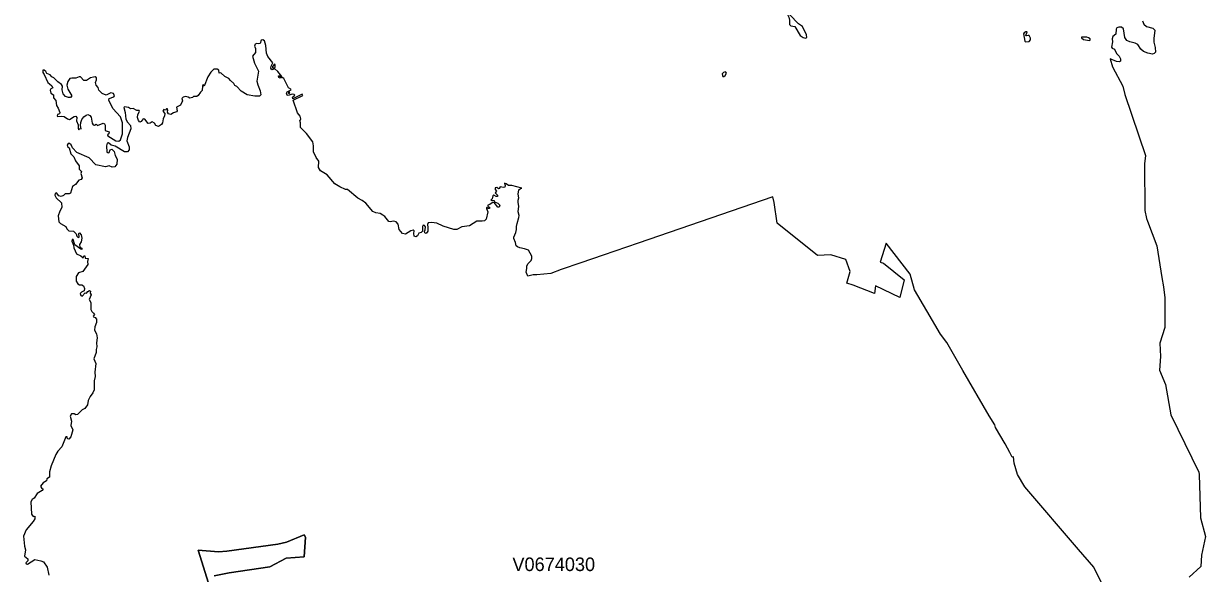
# Model space of a CAD drawing. Extents: x 369010 to 735936, y 6377141 to 6616555.
# Drawn here: x 466766 to 475480, y 6530165 to 6534220 of the extents above; entities that cross this region are included whole.
import ezdxf
from ezdxf.enums import TextEntityAlignment as Align

# ---------------------------------------------------------------- set-up
doc = ezdxf.new("R2010")
doc.units = 0
doc.header["$LTSCALE"] = 40
doc.layers.add('3', color=7, linetype='Continuous', lineweight=13)
doc.layers.add('4', color=7, linetype='Continuous')

msp = doc.modelspace()

# ---------------------------------------------------------------- linework, layer by layer
at = {"layer": '3'}
for points in [[(472416.94, 6534283.23), (472395.42, 6534308.22), (472394.76, 6534296.63), (472408.5, 6534266.18), (472413.46, 6534245.16), (472413.46, 6534214.05), (472424.39, 6534203.12), (472451.86, 6534198.82), (472493.24, 6534132.12), (472514.92, 6534116.23), (472530.81, 6534111.1), (472540.24, 6534118.38), (472538.09, 6534135.76), (472509.79, 6534197.33), (472479.33, 6534218.35)], [(474162.67, 6534159.93), (474156.22, 6534160.09), (474143.81, 6534151.98), (474139.34, 6534143.21), (474148.11, 6534091.41), (474154.56, 6534086.11), (474181.87, 6534088.1), (474191.14, 6534099.19), (474190.31, 6534112.43), (474180.88, 6534130.96), (474172.44, 6534132.95), (474161.85, 6534128.31), (474157.05, 6534129.47), (474157.87, 6534138.58), (474166.98, 6534155.95)], [(474624.6, 6534094.88), (474630.39, 6534098.52), (474630.22, 6534107.46), (474619.13, 6534115.57), (474605.4, 6534120.7), (474567.5, 6534119.05), (474567.33, 6534115.74), (474581.23, 6534103.32)], [(468614.82, 6533921.43), (468601.74, 6533903.56), (468600.25, 6533893.8), (468613.66, 6533893.46), (468620.44, 6533897.27), (468621.1, 6533917.79)], [(471945.09, 6533861.52), (471938.14, 6533863.67), (471925.72, 6533859.54), (471917.28, 6533849.94), (471918.44, 6533836.7), (471922.74, 6533830.57), (471928.54, 6533829.41), (471939.29, 6533838.19), (471948.23, 6533853.08)], [(468726.7, 6533714.39), (468716.27, 6533709.76), (468720.57, 6533703.47), (468730.17, 6533708.27)]]:
    msp.add_lwpolyline(points, close=True, dxfattribs=at)
for points in [[(475017.34, 6534240.53), (475027.1, 6534215.87), (475045.14, 6534198.16), (475091.81, 6534185.74), (475106.38, 6534170.35), (475098.93, 6534109.12), (475101.08, 6534082.64), (475110.85, 6534043.41), (475111.67, 6534008.49), (475101.58, 6533998.39), (475090.99, 6533994.75), (475056.23, 6534002.37), (475022.63, 6534013.79), (475003.6, 6534030.5), (474980.76, 6534066.25), (474962.06, 6534075.02), (474923.66, 6534084.79), (474900.33, 6534096.21), (474886.59, 6534117.39), (474875.5, 6534180.95), (474860.94, 6534193.36), (474842.9, 6534192.36), (474828, 6534188.06), (474823.04, 6534177.47), (474818.73, 6534141.72), (474797.05, 6534125.34), (474793.58, 6534108.62), (474795.73, 6534085.61), (474788.61, 6534046.06), (474793.08, 6534039.44), (474810.79, 6534030.5), (474824.03, 6534000.05), (474843.72, 6533980.35), (474855.31, 6533960.49), (474854.32, 6533942.29)], [(468588.5, 6533890.98), (468591.81, 6533906.71), (468604.88, 6533931.53), (468567.65, 6533978.04), (468555.9, 6534002.2), (468553.25, 6534058.47), (468542.16, 6534092.57), (468528.92, 6534101.01), (468517.83, 6534097.7), (468510.05, 6534074.2), (468501.44, 6534070.22), (468486.38, 6534072.87), (468473.97, 6534067.08), (468469.34, 6534052.68), (468474.63, 6534034.97), (468475.3, 6534006.83), (468452.95, 6533980.69), (468468.01, 6533927.06), (468497.47, 6533869.47), (468485.72, 6533794.82), (468493, 6533768.67), (468511.21, 6533723.66), (468515.84, 6533695.52), (468505.42, 6533683.61), (468470.66, 6533683.61), (468414.39, 6533695.52), (468370.03, 6533720.35), (468337.26, 6533755.6), (468323.53, 6533762.88), (468316.91, 6533777.94), (468290.76, 6533800.12), (468279.67, 6533814.52), (468248.89, 6533830.24), (468221.41, 6533855.73), (468207.68, 6533853.74), (468205.19, 6533877.25), (468193.28, 6533883.87), (468169.11, 6533882.54), (468147.6, 6533860.36), (468125.25, 6533826.93), (468097.78, 6533758.91), (468090, 6533770), (468084.04, 6533758.25), (468083.38, 6533726.8), (468069.64, 6533715.05), (468053.43, 6533689.56), (468042.17, 6533682.28), (468018.01, 6533682.28), (468010.23, 6533675.83), (467992.52, 6533670.53), (467979.45, 6533677.15), (467959.09, 6533681.79), (467941.54, 6533678.14)], [(474854.32, 6533942.29), (474846.04, 6533937.49), (474824.03, 6533940.14), (474777.19, 6533960.49), (474794.07, 6533901.91), (474870.87, 6533757.75), (474885.93, 6533696.18), (475039.02, 6533246.01), (475030.25, 6533186.1), (475034.05, 6532841.36), (475045.31, 6532782.93), (475052.59, 6532763.73), (475052.59, 6532761.91), (475122.1, 6532580.69), (475157.85, 6532346.83), (475170.76, 6532279.64), (475179.86, 6532197.05), (475180.19, 6531978.09), (475145.27, 6531862.57), (475150.07, 6531765.75), (475141.8, 6531664.62), (475187.14, 6531559.2), (475224.38, 6531333.95), (475432.92, 6530912.9), (475435.07, 6530894.86), (475443.84, 6530574.78), (475479.92, 6530437.24), (475451.45, 6530299.55), (475447.65, 6530216.79), (475359.43, 6530138.01)], [(467303.53, 6533804.75), (467302.53, 6533819.82), (467294.76, 6533826.44), (467280.85, 6533825.61), (467258.34, 6533818.66), (467229.22, 6533800.29), (467210.35, 6533800.29), (467185.85, 6533826.1), (467176.75, 6533827.26), (467151.76, 6533817.5), (467121.97, 6533817.5), (467107.24, 6533814.19), (467091.52, 6533793.67), (467084.23, 6533765.03), (467093.17, 6533737.06), (467121.14, 6533686.25), (467112.87, 6533674.01), (467097.81, 6533673.68), (467075.63, 6533681.79), (467058.75, 6533700.98), (467050.97, 6533731.77), (467053.12, 6533758.41), (467045.67, 6533771.16), (467018.69, 6533789.2), (466989.57, 6533819.82), (466972.85, 6533828.09), (466962.59, 6533842.49), (466937.93, 6533851.92), (466928.99, 6533866.98), (466918.73, 6533876.09), (466907.64, 6533875.26), (466907.97, 6533859.7), (466918.73, 6533843.65), (466943.72, 6533785.06), (466957.62, 6533776.45), (466973.51, 6533760.4), (466980.63, 6533746.99), (466965.73, 6533738.39), (466960.93, 6533728.13), (466967.88, 6533706.78), (466987.08, 6533694.53), (466986.26, 6533671.19), (467004.79, 6533653.15), (467008.76, 6533616.25), (467020.68, 6533595.72), (467032.1, 6533563.78), (467030.11, 6533553.19), (467017.04, 6533548.22), (467012.57, 6533540.44), (467017.04, 6533534.32), (467047.33, 6533537.63), (467065.7, 6533535.15), (467090.03, 6533517.11), (467104.76, 6533511.81), (467138.35, 6533534.65), (467150.6, 6533537.13), (467158.05, 6533528.03), (467155.57, 6533502.21), (467167.48, 6533472.59), (467167.48, 6533446.11), (467173.28, 6533437), (467179.07, 6533445.61), (467189.99, 6533444.78), (467186.35, 6533469.44), (467188.01, 6533489.47), (467194.63, 6533512.47), (467210.51, 6533532.5), (467226.57, 6533545.24), (467240.47, 6533548.55), (467255.2, 6533542.27), (467264.63, 6533529.69), (467272.08, 6533485.83), (467279.03, 6533472.59), (467287.97, 6533471.1), (467300.71, 6533477.55), (467310.15, 6533467.79), (467351.85, 6533485.83), (467361.78, 6533480.53), (467367.08, 6533471.1), (467367.08, 6533432.04), (467396.21, 6533420.62), (467395.38, 6533407.55), (467383.47, 6533400.59), (467386.28, 6533391.49), (467446.52, 6533354.25), (467467.38, 6533353.76), (467480.95, 6533362.86), (467494.52, 6533406.88), (467495.35, 6533488.97), (467480.62, 6533532), (467424.01, 6533592.91), (467394.89, 6533654.48), (467395.71, 6533666.39), (467430.63, 6533680.3), (467435.6, 6533687.25), (467429.81, 6533703.63), (467409.78, 6533709.42), (467375.69, 6533693.04), (467345.73, 6533703.14), (467319.91, 6533729.78)], [(470179.82, 6532863.37), (470178.5, 6532856.75), (470190.25, 6532831.92), (470175.85, 6532778.3), (470164.76, 6532765.89), (470147.88, 6532762.58), (470107.33, 6532762.58), (470054.2, 6532728.65), (469997.44, 6532721.37), (469959.37, 6532702.17), (469937.69, 6532701.5), (469860.56, 6532726.33), (469812.9, 6532749.17), (469773.51, 6532753.8), (469750.01, 6532749.83), (469744.05, 6532737.42), (469747.36, 6532715.9), (469746.03, 6532689.75), (469734.95, 6532672.71), (469724.52, 6532676.02), (469721.87, 6532685.78), (469727.17, 6532698.86), (469728.49, 6532719.88), (469721.87, 6532731.63), (469712.11, 6532733.61), (469706.15, 6532723.68), (469707.47, 6532689.75), (469697.05, 6532678), (469681.32, 6532673.37), (469669.57, 6532655.66), (469658.48, 6532647.88), (469646.73, 6532653.01), (469643.42, 6532672.71), (469646.07, 6532691.74), (469638.13, 6532696.21), (469620.42, 6532691.08), (469581.19, 6532668.07), (469561, 6532672.05), (469536.18, 6532702.17), (469526.91, 6532739.41), (469513.17, 6532757.11), (469492.98, 6532762.24), (469469.48, 6532757.11), (469458.22, 6532760.42), (469428.93, 6532797.66), (469414.53, 6532807.43), (469394.84, 6532819.18), (469362.73, 6532823.98), (469340.55, 6532833.08), (469289.41, 6532895.31), (469262.6, 6532916.16), (469229.33, 6532931.89), (469153.37, 6532996.6), (469138.97, 6532997.26), (469098.42, 6533014.97), (469060.52, 6533038.47), (469004.25, 6533104.67), (468954.59, 6533133.3), (468941.52, 6533159.62), (468942.18, 6533204.64), (468922.49, 6533232.11), (468903.62, 6533274.65), (468902.96, 6533317.18), (468898.99, 6533347.96), (468852.48, 6533409.53), (468808.29, 6533452.73), (468808.29, 6533487.98), (468801.83, 6533505.03), (468808.29, 6533509.66), (468810.94, 6533516.78), (468804.32, 6533537.8), (468784.79, 6533561.3), (468753.34, 6533656.13), (468826, 6533688.9), (468820.7, 6533698.67), (468751.36, 6533665.9), (468748.21, 6533673.84), (468751.36, 6533680.3), (468766.42, 6533692.21), (468760.62, 6533698), (468746.23, 6533698.67), (468716.77, 6533689.56), (468708.82, 6533691.55), (468704.35, 6533706.61), (468708.82, 6533717.04), (468738.28, 6533730.11), (468737.62, 6533736.57), (468718.09, 6533745.84), (468685.32, 6533814.52), (468673.57, 6533821.64), (468657.85, 6533816.51), (468646.76, 6533822.96), (468646.1, 6533834.71), (468652.55, 6533835.37), (468664.47, 6533824.95), (468668.93, 6533830.24), (468639.48, 6533866.16), (468617.3, 6533885.19), (468596.44, 6533878.57), (468588.5, 6533890.98)], [(467319.91, 6533729.78), (467314.62, 6533747.82), (467301.87, 6533765.53), (467296.58, 6533784.4), (467303.53, 6533804.75)], [(467941.54, 6533678.14), (467932.28, 6533666.39), (467936.91, 6533650.67), (467922.51, 6533617.9), (467893.71, 6533603.5), (467897.69, 6533576.03), (467892.39, 6533568.25), (467870.21, 6533561.63), (467851.84, 6533549.88), (467834.13, 6533553.85), (467826.35, 6533565.6), (467829, 6533581.32), (467826.35, 6533591.75), (467819.07, 6533591.09), (467811.29, 6533581.32), (467798.88, 6533585.96), (467791.6, 6533574.7), (467807.32, 6533555.84), (467806, 6533540.78), (467794.91, 6533518.43), (467791.1, 6533487.81), (467782.5, 6533476.56), (467761.64, 6533461.66), (467741.28, 6533468.78), (467730.86, 6533486.49), (467714.47, 6533494.27), (467699.41, 6533485.17), (467683.69, 6533483.84), (467660.19, 6533515.29), (467647.78, 6533517.77), (467632.71, 6533498.9), (467622.95, 6533492.95), (467612.36, 6533504.7), (467604.58, 6533528.36), (467607.23, 6533549.22), (467620.3, 6533571.56), (467616.99, 6533578.01), (467601.27, 6533578.68), (467573.13, 6533594.4), (467553.6, 6533590.43), (467539.2, 6533600.36), (467509.74, 6533606.15), (467503.79, 6533600.36), (467515.04, 6533563.62), (467519.51, 6533513.96), (467531.92, 6533492.28), (467552.94, 6533468.78), (467556.25, 6533444.62), (467532.58, 6533380.4), (467526.79, 6533354.91), (467544.5, 6533311.06), (467543.18, 6533288.88), (467531.92, 6533274.48), (467511.07, 6533274.48), (467441.56, 6533314.7), (467412.1, 6533323.14), (467392.4, 6533339.52), (467382.64, 6533337.54), (467376.02, 6533319.33), (467379.99, 6533272.82), (467390.42, 6533266.87), (467396.37, 6533268.85), (467404.82, 6533288.55), (467416.57, 6533292.52), (467433.61, 6533276.13), (467440.9, 6533246.68), (467455.79, 6533221.19), (467453.97, 6533181.96), (467439.57, 6533163.59), (467417.89, 6533161.61), (467396.37, 6533170.05), (467369.56, 6533162.93), (467298.23, 6533179.32), (467249.74, 6533229.63), (467159.54, 6533268.19), (467126.77, 6533303.61), (467115.68, 6533326.45), (467104.59, 6533335.05), (467094.83, 6533335.72), (467086.88, 6533324.46), (467090.19, 6533312.71), (467101.94, 6533302.95), (467115.02, 6533259.75), (467136.04, 6533236.25), (467148.45, 6533208.11), (467174.6, 6533170.71), (467176.59, 6533146.55), (467192.97, 6533128.84), (467189, 6533113.28), (467198.1, 6533081.83), (467189.66, 6533070.08), (467171.95, 6533066.11), (467148.45, 6533032.02), (467126.77, 6533018.94), (467110.55, 6532969.29), (467102.61, 6532963.99), (467073.15, 6532963.99), (467060.73, 6532952.24), (467043.19, 6532945.79), (467025.48, 6532950.26)], [(473928.65, 6531260.79), (473886.45, 6531326.83), (473692.48, 6531661.31), (473572.49, 6531867.53), (473527.47, 6531929.93), (473425.69, 6532102.71), (473334.16, 6532256.8), (473302.05, 6532372.48), (473126.12, 6532599.55), (473082.43, 6532461.19), (473107.59, 6532452.42), (473259.02, 6532330.45), (473226.91, 6532199.7), (473048.34, 6532285.76), (473041.22, 6532229.82), (472882.17, 6532289.57), (472835.66, 6532306.45), (472861.32, 6532391.35), (472829.87, 6532478.9), (472718.32, 6532515.31), (472620.18, 6532510.35), (472322.6, 6532749.17), (472299.93, 6532901.43), (472291.65, 6532941.65), (471297.97, 6532600.22), (471040.28, 6532511.51), (470873.61, 6532456.56), (470729.13, 6532407.24), (470653.16, 6532377.61), (470551.54, 6532366.86), (470524.07, 6532366.52), (470484.51, 6532356.43), (470471.77, 6532387.05), (470476.57, 6532412.7), (470477.73, 6532431.9), (470485.01, 6532447.79), (470508.18, 6532472.94), (470512.48, 6532488.17), (470513.31, 6532505.71), (470488.15, 6532547.75), (470459.36, 6532559.67), (470424.6, 6532565.63), (470406.56, 6532573.24), (470399.11, 6532581.68), (470391.83, 6532606.51), (470381.4, 6532634.81), (470380.74, 6532645.07), (470396.3, 6532680.15), (470399.94, 6532700.18), (470399.44, 6532723.35), (470405.9, 6532746.52), (470416.99, 6532789.72), (470418.97, 6532804.78), (470413.51, 6532831.92), (470418.64, 6532873.79), (470412.19, 6532900.61), (470411.86, 6532917.82), (470417.48, 6532935.03), (470412.69, 6532962.84), (470417.48, 6532994.12), (470429.73, 6533004.05), (470439.5, 6533007.19), (470367.01, 6533026.89), (470342.01, 6533026.89), (470325.13, 6533039.3), (470311.4, 6533043.93), (470317.85, 6533025.56), (470313.38, 6533013.15), (470304.11, 6533009.84), (470279.29, 6533016.46), (470272.17, 6533002.72), (470266.88, 6533001.4), (470255.13, 6533009.84), (470243.37, 6533008.51), (470243.37, 6532996.76), (470251.82, 6532985.01), (470244.04, 6532972.6), (470263.57, 6532951.58), (470258.93, 6532944.46), (470249.83, 6532944.46), (470233.44, 6532953.57), (470226.99, 6532948.44), (470221.69, 6532928.08), (470210.6, 6532917.65), (470217.72, 6532914.34), (470234.77, 6532915.67), (470239.4, 6532906.56), (470262.9, 6532895.31), (470277.96, 6532880.41), (470272.17, 6532867.17), (470262.9, 6532866.02), (470234.77, 6532899.94), (470221.03, 6532897.96), (470203.32, 6532886.21), (470188.43, 6532881.08), (470189.09, 6532873.79), (470203.32, 6532864.03), (470199.52, 6532856.75), (470192.23, 6532856.75), (470179.82, 6532863.37)], [(467025.48, 6532950.26), (467007.77, 6532970.61), (466998.01, 6532965.98), (466996.02, 6532953.57), (467005.79, 6532933.87), (467044.35, 6532898.62), (467047.66, 6532864.03), (467033.92, 6532837.71), (467020.85, 6532801.8), (467024.82, 6532758.6), (467037.23, 6532745.53), (467077.78, 6532724.01), (467085.56, 6532705.64), (467099.46, 6532691.24), (467133.89, 6532688.43), (467152.92, 6532670.22), (467159.37, 6532651.85), (467167.15, 6532642.75), (467175.1, 6532644.74), (467173.11, 6532672.21), (467178.41, 6532676.02), (467189.49, 6532662.94), (467195.29, 6532638.12), (467189.49, 6532609.32), (467178.41, 6532590.29), (467180.89, 6532571.42), (467195.29, 6532564.8), (467195.95, 6532554.37), (467187.51, 6532557.02), (467143.65, 6532588.47), (467131.24, 6532626.37), (467123.46, 6532628.35), (467122.13, 6532615.94), (467133.22, 6532586.48), (467135.87, 6532566.12), (467156.72, 6532521.6), (467188.83, 6532506.54), (467205.88, 6532491.65), (467209.02, 6532507.87), (467216.31, 6532507.2), (467219.62, 6532490.98), (467241.79, 6532486.35), (467237.82, 6532465.33), (467239.15, 6532442.49), (467202.57, 6532391.52), (467170.46, 6532381.59), (467153.41, 6532355.44), (467153.41, 6532320.18), (467165.99, 6532301.81), (467177.74, 6532293.37), (467194.13, 6532292.71), (467206.54, 6532284.77), (467215.64, 6532267.22), (467213.66, 6532248.19), (467192.14, 6532238.42), (467184.2, 6532228.66), (467186.85, 6532214.26), (467197.27, 6532209.63), (467219.62, 6532234.45), (467230.04, 6532231.8), (467239.15, 6532244.88), (467252.22, 6532250.84), (467258.18, 6532245.54), (467255.53, 6532231.8), (467263.97, 6532220.72), (467248.41, 6532185.46), (467261.49, 6532162.46), (467261.49, 6532111.48), (467267.94, 6532095.76), (467282.34, 6532085.17), (467288.3, 6532073.42), (467279.03, 6532061.67), (467281.02, 6532057.69), (467294.76, 6532051.24), (467303.86, 6532039.49), (467304.52, 6532015.33), (467292.11, 6531984.54), (467288.3, 6531959.72), (467303.36, 6531930.92), (467307.83, 6531902.12), (467302.7, 6531864.72), (467305.84, 6531835.92), (467301.38, 6531815.73), (467300.71, 6531794.05), (467283.67, 6531747.71), (467299.39, 6531712.29), (467290.12, 6531650.22), (467294.76, 6531618.12), (467287.14, 6531585.35), (467285.16, 6531519.97), (467276.55, 6531496.3), (467257.02, 6531468.83), (467242.62, 6531441.36), (467237.99, 6531407.43), (467217.8, 6531381.94), (467196.78, 6531370.69), (467162.85, 6531338.08), (467150.93, 6531334.11), (467137.86, 6531342.72), (467118.33, 6531340.73)], [(467118.33, 6531340.73), (467109.72, 6531323.68), (467118.33, 6531288.27), (467113.03, 6531256.32), (467128.75, 6531224.22), (467114.36, 6531173.24), (467098.63, 6531156.19), (467088.87, 6531157.52), (467088.21, 6531173.24), (467077.12, 6531171.92), (467048.32, 6531098.6), (467019.52, 6531067.15), (467004.46, 6531041.67), (466968.88, 6530959.08), (466956.3, 6530914.06), (466956.3, 6530874.67), (466938.09, 6530863.09), (466934.29, 6530847.69), (466911.12, 6530834.29), (466891.09, 6530808.3), (466896.72, 6530796.88), (466910.29, 6530786.29), (466902.51, 6530776.69), (466866.93, 6530755.51), (466844.92, 6530719.1), (466829.52, 6530710.33), (466818.1, 6530694.11), (466823.73, 6530601.92), (466836.31, 6530584.54), (466849.71, 6530586.53), (466849.71, 6530568.32), (466837.3, 6530548.96), (466785.33, 6530486.56), (466766.14, 6530438.57), (466771.93, 6530366.57), (466780.87, 6530338.6), (466773.09, 6530292.59), (466797.08, 6530273.4), (466796.26, 6530258), (466781.86, 6530242.61), (466784.67, 6530235), (466795.26, 6530233.01), (466849.05, 6530266.61), (466893.24, 6530259), (466913.27, 6530250.23), (466939.25, 6530210.01), (466950.84, 6530153.24)], [(474940.21, 6529636.7), (474657.86, 6530212.16), (474543.83, 6530341.25), (474148.44, 6530802.68), (474093.99, 6530894.86), (474069.66, 6530979.27), (474065.69, 6531024.29), (474055.59, 6531023.13), (474037.39, 6531057.72), (474003.46, 6531119.95), (473933.62, 6531240.1), (473928.65, 6531260.79)], [(468142.63, 6530053.44), (468052.93, 6530336.62), (468202.71, 6530324.87), (468263.95, 6530330), (468640.8, 6530380.64), (468704.52, 6530396.03), (468833.94, 6530449.33), (468843.54, 6530432.45), (468835.76, 6530287.46), (468701.04, 6530277.53), (468580.72, 6530213.98), (468281.99, 6530169.29), (468170.6, 6530147.12)], [(468170.6, 6530147.12), (468281.99, 6530169.29), (468580.72, 6530213.98), (468701.04, 6530277.53), (468835.76, 6530287.46), (468843.54, 6530432.45), (468833.94, 6530449.33), (468704.52, 6530396.03), (468640.8, 6530380.64), (468263.95, 6530330), (468202.71, 6530324.87), (468052.93, 6530336.62), (468142.63, 6530053.44)]]:
    msp.add_lwpolyline(points, dxfattribs=at)

# ---------------------------------------------------------------- texts
at = {"layer": '4'}
msp.add_text('V0674030', height=100, dxfattribs=at).set_placement((470675.07, 6530182.29), align=Align.CENTER)

doc.saveas('drawing.dxf')
